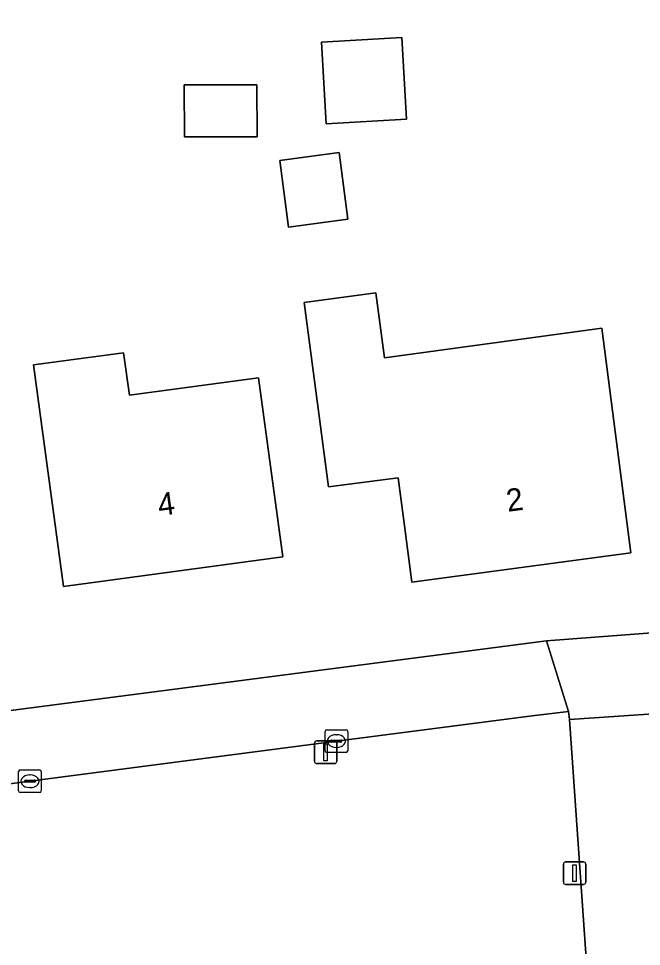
# Model space of a CAD drawing. Extents: x 162661 to 163484, y 380247 to 381230.
# Drawn here: x 163003.2 to 163030.78, y 380506.19 to 380547.27 of the extents above; entities that cross this region are included whole.
import ezdxf

# ---------------------------------------------------------------- set-up
doc = ezdxf.new("R2010")
doc.units = 0
for name, color, linetype in [('IMGEO_Erf', 7, 'Continuous'), ('IMGEO_Groenvoorziening', 7, 'Continuous'), ('IMGEO_Kolk', 7, 'Continuous'), ('IMGEO_Lichtmast', 7, 'Continuous'), ('IMGEO_Pand', 7, 'Continuous'), ('IMGEO_Pand_nummerreeks', 7, 'Continuous'), ('IMGEO_Parkeervlak_open', 7, 'Continuous'), ('IMGEO_Rijbaan_lokaal_open', 7, 'Continuous')]:
    doc.layers.add(name, color=color, linetype=linetype)

msp = doc.modelspace()

# ---------------------------------------------------------------- linework, layer by layer
at = {"layer": 'IMGEO_Erf'}
for points in [[(163032.858, 380557.149), (163032.332, 380564.613), (163032.24, 380565.916), (163031.312, 380565.851), (163031.045, 380565.832), (163023.958, 380565.333), (163000, 380565.265), (162971.283, 380565.188), (162971.633, 380560.525), (162974.83, 380512.958), (162990.833, 380515.067), (163000, 380516.265), (163026.58, 380519.722), (163034.169, 380520.303), (163034.52, 380520.339), (163035.425, 380520.4), (163035.344, 380521.792)], [(163016.623, 380546.235), (163020.18, 380546.432), (163020.381, 380542.813), (163016.824, 380542.616)], [(163010.54, 380544.336), (163013.758, 380544.347), (163013.763, 380542.044), (163010.544, 380542.038)], [(163014.767, 380540.996), (163017.392, 380541.344), (163017.783, 380538.39), (163015.158, 380538.042)], [(163015.848, 380534.706), (163019.021, 380535.127), (163019.402, 380532.252), (163029.034, 380533.562), (163030.317, 380523.614), (163020.62, 380522.326), (163020.273, 380524.933), (163020.006, 380526.945), (163016.933, 380526.537)], [(163013.831, 380531.37), (163014.904, 380523.442), (163005.187, 380522.127), (163003.859, 380531.938), (163007.853, 380532.478), (163008.113, 380530.596)]]:
    msp.add_lwpolyline(points, close=True, dxfattribs=at)
at = {"layer": 'IMGEO_Groenvoorziening'}
for points in [[(163027.599, 380516.243), (163027.55, 380516.592), (163025.937, 380516.399), (163017.276, 380515.283), (163003.707, 380513.504), (163000, 380513.02), (162989.699, 380511.676), (162974.878, 380509.75), (162972.194, 380509.316)], [(162972.776, 380501.609), (162987.707, 380501.58), (163000, 380501.55), (163026.639, 380501.488), (163028.628, 380501.498), (163028.591, 380502.066), (163027.599, 380516.243)]]:
    msp.add_lwpolyline(points, dxfattribs=at)
at = {"layer": 'IMGEO_Kolk'}
for p, q in [((163016.774, 380514.858), (163016.774, 380515.71)), ((163016.849, 380515.784), (163017.701, 380515.784)), ((163017.775, 380515.71), (163017.775, 380514.858)), ((163017.033, 380515.278), (163017.033, 380515.29)), ((163017.471, 380515.241), (163017.073, 380515.241)), ((163017.076, 380515.327), (163017.474, 380515.327)), ((163017.262, 380515.564), (163017.287, 380515.564)), ((163017.517, 380515.29), (163017.517, 380515.278)), ((163017.701, 380514.784), (163016.849, 380514.784)), ((163017.285, 380515.004), (163017.26, 380515.004)), ((163003.281, 380514.006), (163004.133, 380514.006)), ((163003.206, 380513.08), (163003.206, 380513.932)), ((163003.508, 380513.549), (163003.906, 380513.549)), ((163003.694, 380513.786), (163003.719, 380513.786)), ((163004.207, 380513.932), (163004.207, 380513.08)), ((163003.465, 380513.5), (163003.465, 380513.512)), ((163003.903, 380513.463), (163003.505, 380513.463)), ((163003.717, 380513.226), (163003.692, 380513.226)), ((163003.949, 380513.512), (163003.949, 380513.5)), ((163004.133, 380513.006), (163003.281, 380513.006))]:
    msp.add_line(p, q, dxfattribs=at)
for points in [[(163016.774, 380514.858), (163016.774, 380515.71)], [(163016.849, 380515.784), (163017.701, 380515.784)], [(163017.775, 380515.71), (163017.775, 380514.858)], [(163017.701, 380514.784), (163016.849, 380514.784)], [(163003.281, 380514.006), (163004.133, 380514.006)], [(163003.206, 380513.08), (163003.206, 380513.932)], [(163004.207, 380513.932), (163004.207, 380513.08)], [(163004.133, 380513.006), (163003.281, 380513.006)]]:
    msp.add_lwpolyline(points, dxfattribs=at)
for centre, radius, start, end in [((163016.851, 380515.708), 0.0765, 91.552, 178.448), ((163016.851, 380515.708), 0.0765, 91.552, 178.448), ((163017.699, 380515.708), 0.0765, 1.552, 88.448), ((163017.699, 380515.708), 0.0765, 1.552, 88.448), ((163017.073, 380515.287), 0.0403, 85.8775, 175.7526), ((163017.07, 380515.277), 0.0366, 178.938, 274.7102), ((163017.474, 380515.284), 0.043, 264.8664, 352.4533), ((163017.478, 380515.289), 0.0386, 1.7309, 96.639), ((163016.851, 380514.86), 0.0765, 181.552, 268.448), ((163016.851, 380514.86), 0.0765, 181.552, 268.448), ((163017.699, 380514.86), 0.0765, 271.552, 358.448), ((163017.699, 380514.86), 0.0765, 271.552, 358.448), ((163003.283, 380513.93), 0.0765, 91.552, 178.448), ((163003.283, 380513.93), 0.0765, 91.552, 178.448), ((163004.131, 380513.93), 0.0765, 1.552, 88.448), ((163004.131, 380513.93), 0.0765, 1.552, 88.448), ((163003.505, 380513.509), 0.0403, 85.8775, 175.7526), ((163003.91, 380513.511), 0.0386, 1.7309, 96.639), ((163003.502, 380513.499), 0.0366, 178.938, 274.7102), ((163003.906, 380513.506), 0.043, 264.8664, 352.4533), ((163003.283, 380513.082), 0.0765, 181.552, 268.448), ((163003.283, 380513.082), 0.0765, 181.552, 268.448), ((163004.131, 380513.082), 0.0765, 271.552, 358.448), ((163004.131, 380513.082), 0.0765, 271.552, 358.448)]:
    msp.add_arc(centre, radius, start, end, dxfattribs=at)
for centre, major_axis, ratio, start_param, end_param in [((163017.261, 380515.284), (-0.387, 0.002), 0.722429, 4.712389, 7.853982), ((163017.286, 380515.284), (-0.39, 0.002), 0.717154, 1.570796, 4.712389), ((163003.693, 380513.506), (-0.387, 0.002), 0.722429, 4.712389, 7.853982), ((163003.718, 380513.506), (-0.39, 0.002), 0.717154, 1.570796, 4.712389)]:
    msp.add_ellipse(centre, major_axis=major_axis, ratio=ratio, start_param=start_param, end_param=end_param, dxfattribs=at)
at = {"layer": 'IMGEO_Lichtmast'}
for p, q in [((163016.303, 380514.388), (163016.303, 380515.188)), ((163016.303, 380515.188), (163016.303, 380514.388)), ((163016.403, 380515.288), (163017.193, 380515.288)), ((163017.193, 380515.288), (163016.403, 380515.288)), ((163017.293, 380515.188), (163017.293, 380514.388)), ((163017.293, 380514.388), (163017.293, 380515.188)), ((163017.193, 380514.288), (163016.403, 380514.288)), ((163016.403, 380514.288), (163017.193, 380514.288)), ((163027.424, 380509.936), (163028.214, 380509.936)), ((163028.214, 380509.936), (163027.424, 380509.936)), ((163027.324, 380509.036), (163027.324, 380509.836)), ((163027.324, 380509.836), (163027.324, 380509.036)), ((163028.314, 380509.836), (163028.314, 380509.036)), ((163028.314, 380509.036), (163028.314, 380509.836)), ((163028.214, 380508.936), (163027.424, 380508.936)), ((163027.424, 380508.936), (163028.214, 380508.936))]:
    msp.add_line(p, q, dxfattribs=at)
for points in [[(163016.723, 380515.163), (163016.873, 380515.163), (163016.873, 380514.413), (163016.723, 380514.413), (163016.723, 380515.163)], [(163027.744, 380509.811), (163027.894, 380509.811), (163027.894, 380509.061), (163027.744, 380509.061), (163027.744, 380509.811)]]:
    msp.add_lwpolyline(points, dxfattribs=at)
for centre, start, end in [((163016.403, 380515.188), 90, 180), ((163016.403, 380515.188), 90, 180), ((163017.193, 380515.188), 0, 90), ((163017.193, 380515.188), 360, 90), ((163016.403, 380514.388), 180, 270), ((163016.403, 380514.388), 180, 270), ((163017.193, 380514.388), 270, 0), ((163017.193, 380514.388), 270, 0), ((163027.424, 380509.836), 90, 180), ((163027.424, 380509.836), 90, 180), ((163028.214, 380509.836), 0, 90), ((163028.214, 380509.836), 360, 90), ((163027.424, 380509.036), 180, 270), ((163027.424, 380509.036), 180, 270), ((163028.214, 380509.036), 270, 0), ((163028.214, 380509.036), 270, 0)]:
    msp.add_arc(centre, 0.1, start, end, dxfattribs=at)
at = {"layer": 'IMGEO_Pand'}
for points in [[(163016.623, 380546.235), (163016.824, 380542.616), (163020.381, 380542.813), (163020.18, 380546.432)], [(163013.758, 380544.347), (163010.54, 380544.336), (163010.544, 380542.038), (163013.763, 380542.044)], [(163014.767, 380540.996), (163015.158, 380538.042), (163017.783, 380538.39), (163017.392, 380541.344)], [(163016.933, 380526.537), (163020.006, 380526.945), (163020.273, 380524.933), (163020.62, 380522.326), (163030.317, 380523.614), (163029.034, 380533.562), (163019.402, 380532.252), (163019.021, 380535.127), (163015.848, 380534.706)], [(163005.187, 380522.127), (163014.904, 380523.442), (163013.831, 380531.37), (163008.113, 380530.596), (163007.853, 380532.478), (163003.859, 380531.938)]]:
    msp.add_lwpolyline(points, close=True, dxfattribs=at)
at = {"layer": 'IMGEO_Parkeervlak_open'}
msp.add_lwpolyline([(163035.77, 380502.6), (163036.702, 380502.641), (163035.716, 380516.789), (163034.806, 380516.731), (163027.599, 380516.243), (163028.591, 380502.066)], close=True, dxfattribs=at)
at = {"layer": 'IMGEO_Rijbaan_lokaal_open'}
msp.add_lwpolyline([(163034.52, 380520.339), (163034.169, 380520.303), (163026.58, 380519.722), (163027.55, 380516.592), (163027.599, 380516.243), (163034.806, 380516.731)], close=True, dxfattribs=at)
msp.add_lwpolyline([(162972.194, 380509.316), (162974.878, 380509.75), (162989.699, 380511.676), (163000, 380513.02), (163003.707, 380513.504), (163017.276, 380515.283), (163025.937, 380516.399), (163027.55, 380516.592), (163026.58, 380519.722), (163000, 380516.265), (162990.833, 380515.067), (162974.83, 380512.958), (162972.784, 380512.688), (162969.52, 380512.258), (162967.762, 380512.026), (162963.92, 380511.52)], dxfattribs=at)

# ---------------------------------------------------------------- texts
at = {"layer": 'IMGEO_Pand_nummerreeks'}
for s, rotation, p in [('4', 7.707, (163009.435, 380525.245)), ('2', 7.566, (163024.862, 380525.432))]:
    msp.add_text(s, height=1, rotation=rotation, dxfattribs=at).set_placement(p)

doc.saveas('drawing.dxf')
